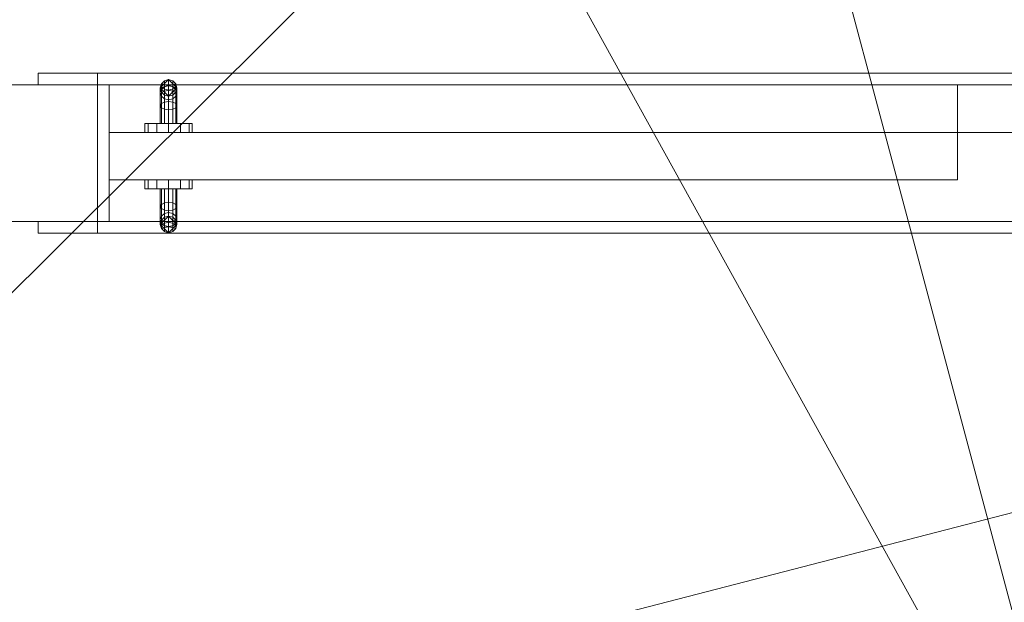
# Model space of a CAD drawing. Header units: metres. Extents: x -6.7 to 13.4, y 0 to 15.3.
# Tile 424 of 656: x -5.942 to -5.112, y 9.909 to 10.4. Entities that reach past the tile are written whole.
import ezdxf

# ---------------------------------------------------------------- set-up
doc = ezdxf.new("R2010")
doc.units = ezdxf.units.M
doc.header["$MEASUREMENT"] = 0
for name, color, linetype in [('NewTwindo - Slabs', 7, 'Continuous'), ('NewTwindo - Walls', 7, 'Continuous'), ('Twindo - Slabs', 7, 'Continuous')]:
    doc.layers.add(name, color=color, linetype=linetype)

# ---------------------------------------------------------------- blocks, each defined once
blk = doc.blocks.new('Wall_C7EC3F9C-1212-418C-93B7-C34CE90480E9', base_point=(-4.14142, 10.34509))
at = {"layer": 'NewTwindo - Walls', "lineweight": 0}
mesh = blk.add_polyface(dxfattribs=at)
corners = [(-5.87643, 10.34509, 2.4), (-5.87643, 10.34509), (-6.33643, 10.34509), (-6.33643, 10.34509, 2.565), (-4.25642, 10.34509, 2.565), (-4.25642, 10.34509), (-4.42643, 10.34509), (-4.42643, 10.34509, 2.4), (-5.87643, 10.23009, 2.4), (-5.87643, 10.23009), (-6.33643, 10.23009), (-6.33643, 10.23009, 2.565), (-4.25642, 10.23009, 2.565), (-4.25642, 10.23009), (-4.42643, 10.23009), (-4.42643, 10.23009, 2.4)]
mesh.append_faces([[corners[k] for k in face] for face in [(1, 0, 8, 9), (1, 9, 10, 2), (3, 2, 10, 11), (11, 12, 4, 3), (4, 12, 13, 5), (14, 6, 5, 13), (7, 6, 14, 15), (0, 7, 15, 8)]], dxfattribs={"color": 9})
mesh.append_faces([[corners[k] for k in face] for face in [(2, 0, 1), (13, 15, 14)]], dxfattribs={"vtx0": -1, "color": 9})
mesh.append_faces([[corners[k] for k in face] for face in [(5, 7, 4), (10, 8, 11)]], dxfattribs={"vtx0": -1, "vtx1": -1, "color": 9})
mesh.append_faces([[corners[k] for k in face] for face in [(7, 3, 4), (8, 12, 11)]], dxfattribs={"vtx0": -1, "vtx2": -1, "color": 9})
mesh.append_faces([[corners[k] for k in face] for face in [(6, 7, 5), (9, 8, 10)]], dxfattribs={"vtx1": -1, "color": 9})
mesh.append_faces([[corners[k] for k in face] for face in [(7, 0, 3), (2, 3, 0), (8, 15, 12), (13, 12, 15)]], dxfattribs={"vtx1": -1, "vtx2": -1, "color": 9})
blk = doc.blocks.new('Slab_802DA21A-2803-41A3-8E48-64010855DF42', base_point=(-2.27598, 14.71509))
at = {"layer": 'NewTwindo - Slabs', "lineweight": 0}
mesh = blk.add_polyface(dxfattribs=at)
corners = [(-6.33643, 14.71509), (-2.27598, 14.71509), (-2.27598, 14.71509, -0.15), (-6.33643, 14.71509, -0.15), (2.57858, 14.05509), (-2.27598, 14.05509), (-6.33643, 9.82509), (-4.87643, 9.82509), (-4.87643, 3.40508), (-3.35143, 3.40507), (-3.35143, 2.76553), (0.24855, 2.76553), (0.24855, 0.35009), (4.10355, 0.35009), (4.10355, 0.16009), (6.21356, 0.16009), (6.21356, 0.35009), (10.5586, 0.35009), (10.5586, 8.19009), (5.65357, 8.19009), (5.65357, 9.07509), (-0.10121, 9.07509), (-0.10146, 10.48511), (2.57858, 10.48509), (-2.27598, 14.05509, -0.15), (-6.33643, 9.82509, -0.15), (2.57858, 14.05509, -0.15), (2.57858, 10.48509, -0.15), (-0.10146, 10.48511, -0.15), (-0.10121, 9.07509, -0.15), (5.65357, 9.07509, -0.15), (5.65357, 8.19009, -0.15), (10.5586, 8.19009, -0.15), (10.5586, 0.35009, -0.15), (6.21356, 0.35009, -0.15), (6.21356, 0.16009, -0.15), (4.10355, 0.16009, -0.15), (4.10355, 0.35009, -0.15), (0.24855, 0.35009, -0.15), (0.24855, 2.76553, -0.15), (-3.35143, 2.76553, -0.15), (-3.35143, 3.40507, -0.15), (-4.87643, 3.40508, -0.15), (-4.87643, 9.82509, -0.15)]
mesh.append_faces([[corners[k] for k in face] for face in [(0, 1, 2, 3), (1, 5, 24, 2), (6, 0, 3, 25), (5, 4, 26, 24), (7, 6, 25, 43), (8, 7, 43, 42), (9, 8, 42, 41), (10, 9, 41, 40), (11, 10, 40, 39), (12, 11, 39, 38), (13, 12, 38, 37), (14, 13, 37, 36), (15, 14, 36, 35), (16, 15, 35, 34), (17, 16, 34, 33), (18, 17, 33, 32), (19, 18, 32, 31), (20, 19, 31, 30), (21, 20, 30, 29), (22, 21, 29, 28), (23, 22, 28, 27), (4, 23, 27, 26)]], dxfattribs={"color": 9})
mesh.append_faces([[corners[k] for k in face] for face in [(4, 22, 23), (18, 16, 17)]], dxfattribs={"vtx0": -1, "color": 9})
mesh.append_faces([[corners[k] for k in face] for face in [(26, 28, 24), (32, 34, 31)]], dxfattribs={"vtx0": -1, "vtx1": -1, "color": 9})
mesh.append_faces([[corners[k] for k in face] for face in [(1, 7, 9), (22, 5, 10), (21, 11, 13), (41, 43, 2), (40, 24, 28), (37, 39, 29)]], dxfattribs={"vtx0": -1, "vtx1": -1, "vtx2": -1, "color": 9})
mesh.append_faces([[corners[k] for k in face] for face in [(5, 9, 10), (21, 10, 11), (19, 13, 14), (19, 14, 15), (19, 15, 16), (43, 3, 2), (41, 2, 24), (40, 28, 29), (37, 29, 30), (37, 30, 31)]], dxfattribs={"vtx0": -1, "vtx2": -1, "color": 9})
mesh.append_faces([[corners[k] for k in face] for face in [(27, 28, 26), (33, 34, 32)]], dxfattribs={"vtx1": -1, "color": 9})
mesh.append_faces([[corners[k] for k in face] for face in [(1, 0, 7), (5, 1, 9), (21, 22, 10), (4, 5, 22), (20, 21, 13), (19, 20, 13), (18, 19, 16), (40, 41, 24), (39, 40, 29), (36, 37, 31), (35, 36, 31), (34, 35, 31)]], dxfattribs={"vtx1": -1, "vtx2": -1, "color": 9})
mesh.append_faces([[corners[k] for k in face] for face in [(0, 6, 7), (7, 8, 9), (11, 12, 13), (43, 25, 3), (41, 42, 43), (37, 38, 39)]], dxfattribs={"vtx2": -1, "color": 9})
blk = doc.blocks.new('Door_C2F4E56F-64C5-4305-A5EE-AE2D9FF50A03')
at = {"layer": 'NewTwindo - Walls', "color": 30, "lineweight": 18}
for p, q in [((-4.43643, 10.34509), (-5.15143, 10.34509)), ((-5.15143, 10.34509), (-5.15143, 10.34509, 2.39)), ((-5.15143, 10.34509, 2.39), (-4.43643, 10.34509, 2.39)), ((-5.15143, 10.34509), (-5.15143, 10.30509)), ((-5.15143, 10.34509, 2.39), (-5.15143, 10.30509, 2.39)), ((-5.15143, 10.30509), (-5.86643, 10.30509)), ((-5.86643, 10.30509), (-5.86643, 10.30509, 2.39)), ((-5.86643, 10.30509, 2.39), (-5.15143, 10.30509, 2.39)), ((-5.86643, 10.30509), (-5.86643, 10.26509)), ((-5.86643, 10.30509, 2.39), (-5.86643, 10.26509, 2.39)), ((-4.43643, 10.30509), (-5.15143, 10.30509)), ((-5.15143, 10.30509), (-5.15143, 10.30509, 2.39)), ((-5.15143, 10.30509, 2.39), (-4.43643, 10.30509, 2.39)), ((-5.15143, 10.30509, 2.39), (-5.15143, 10.30509)), ((-5.15143, 10.30509), (-5.15143, 10.26509)), ((-5.15143, 10.30509, 2.39), (-5.15143, 10.26509, 2.39)), ((-5.15143, 10.26509), (-5.86643, 10.26509)), ((-5.86643, 10.26509), (-5.86643, 10.26509, 2.39)), ((-5.86643, 10.26509, 2.39), (-5.15143, 10.26509, 2.39)), ((-5.15143, 10.26509, 2.39), (-5.15143, 10.26509))]:
    blk.add_line(p, q, dxfattribs=at)
at = {"layer": 'NewTwindo - Walls', "lineweight": 0}
mesh = blk.add_polyface(dxfattribs=at)
corners = [(-5.92643, 10.35509), (-5.87643, 10.35509), (-5.87643, 10.34509), (-5.92643, 10.34509), (-5.87643, 10.35509, 2.4), (-5.87643, 10.34509, 2.4), (-5.92643, 10.35509, 2.45), (-5.92643, 10.34509, 2.45)]
mesh.append_faces([[corners[k] for k in face] for face in [(0, 1, 2, 3), (1, 4, 5, 2), (4, 6, 7, 5), (6, 0, 3, 7), (0, 6, 4, 1), (3, 2, 5, 7)]], dxfattribs={"color": 253})
mesh = blk.add_polyface(dxfattribs=at)
corners = [(-5.92643, 10.35509, 2.45), (-5.87643, 10.35509, 2.4), (-5.87643, 10.34509, 2.4), (-5.92643, 10.34509, 2.45), (-4.42643, 10.35509, 2.4), (-4.42643, 10.34509, 2.4), (-4.37643, 10.35509, 2.45), (-4.37643, 10.34509, 2.45)]
mesh.append_faces([[corners[k] for k in face] for face in [(0, 1, 2, 3), (1, 4, 5, 2), (4, 6, 7, 5), (6, 0, 3, 7), (0, 6, 4, 1), (3, 2, 5, 7)]], dxfattribs={"color": 253})
mesh = blk.add_polyface(dxfattribs=at)
corners = [(-5.87643, 10.34509), (-5.86643, 10.34509), (-5.86643, 10.23009), (-5.87643, 10.23009), (-5.86643, 10.34509, 2.39), (-5.86643, 10.23009, 2.39), (-5.87643, 10.34509, 2.39), (-5.87643, 10.23009, 2.39)]
mesh.append_faces([[corners[k] for k in face] for face in [(0, 1, 2, 3), (1, 4, 5, 2), (4, 6, 7, 5), (6, 0, 3, 7), (0, 6, 4, 1), (3, 2, 5, 7)]], dxfattribs={"color": 253})
mesh = blk.add_polyface(dxfattribs=at)
corners = [(-5.87643, 10.34509, 2.4), (-5.87643, 10.34509, 2.39), (-5.87643, 10.23009, 2.39), (-5.87643, 10.23009, 2.4), (-5.86643, 10.34509, 2.39), (-5.86643, 10.23009, 2.39), (-4.43643, 10.34509, 2.39), (-4.43643, 10.23009, 2.39), (-4.42643, 10.34509, 2.39), (-4.42643, 10.23009, 2.39), (-4.42643, 10.34509, 2.4), (-4.42643, 10.23009, 2.4)]
mesh.append_faces([[corners[k] for k in face] for face in [(0, 1, 2, 3), (1, 4, 5, 2), (4, 6, 7, 5), (6, 8, 9, 7), (8, 10, 11, 9), (10, 0, 3, 11)]], dxfattribs={"color": 253})
mesh.append_faces([[corners[k] for k in face] for face in [(0, 6, 4, 1), (3, 7, 9, 11)]], dxfattribs={"vtx0": -1, "color": 253})
mesh.append_faces([[corners[k] for k in face] for face in [(0, 10, 8, 6), (3, 2, 5, 7)]], dxfattribs={"vtx3": -1, "color": 253})
mesh = blk.add_polyface(dxfattribs=at)
corners = [(-5.79911, 10.26509, 1.045), (-5.80643, 10.26509, 1.03768), (-5.81643, 10.26509, 1.035), (-5.82643, 10.26509, 1.03768), (-5.83375, 10.26509, 1.045), (-5.83643, 10.26509, 1.055), (-5.83375, 10.26509, 1.065), (-5.82643, 10.26509, 1.07232), (-5.81643, 10.26509, 1.075), (-5.80643, 10.26509, 1.07232), (-5.79911, 10.26509, 1.065), (-5.79643, 10.26509, 1.055), (-5.79911, 10.25759, 1.045), (-5.79643, 10.25759, 1.055), (-5.79911, 10.25759, 1.065), (-5.80643, 10.25759, 1.07232), (-5.81643, 10.25759, 1.075), (-5.82643, 10.25759, 1.07232), (-5.83375, 10.25759, 1.065), (-5.83643, 10.25759, 1.055), (-5.83375, 10.25759, 1.045), (-5.82643, 10.25759, 1.03768), (-5.81643, 10.25759, 1.035), (-5.80643, 10.25759, 1.03768), (-5.79911, 10.26509, 0.935), (-5.80643, 10.26509, 0.92768), (-5.81643, 10.26509, 0.925), (-5.82643, 10.26509, 0.92768), (-5.83375, 10.26509, 0.935), (-5.83643, 10.26509, 0.945), (-5.83375, 10.26509, 0.955), (-5.82643, 10.26509, 0.96232), (-5.81643, 10.26509, 0.965), (-5.80643, 10.26509, 0.96232), (-5.79911, 10.26509, 0.955), (-5.79643, 10.26509, 0.945), (-5.79911, 10.25759, 0.935), (-5.79643, 10.25759, 0.945), (-5.79911, 10.25759, 0.955), (-5.80643, 10.25759, 0.96232), (-5.81643, 10.25759, 0.965), (-5.82643, 10.25759, 0.96232), (-5.83375, 10.25759, 0.955), (-5.83643, 10.25759, 0.945), (-5.83375, 10.25759, 0.935), (-5.82643, 10.25759, 0.92768), (-5.81643, 10.25759, 0.925), (-5.80643, 10.25759, 0.92768), (-5.80943, 10.32759, 1.05098), (-5.81037, 10.32934, 1.05401), (-5.81037, 10.31259, 1.0585), (-5.80943, 10.31259, 1.055), (-5.80943, 10.33857, 1.04), (-5.81037, 10.3416, 1.04175), (-5.80943, 10.34259, 1.025), (-5.81037, 10.34609, 1.025), (-5.81293, 10.33062, 1.05623), (-5.81293, 10.31259, 1.06106), (-5.81293, 10.34382, 1.04303), (-5.81293, 10.34865, 1.025), (-5.81643, 10.33109, 1.05704), (-5.81643, 10.31259, 1.062), (-5.81643, 10.34463, 1.0435), (-5.81643, 10.34959, 1.025), (-5.81993, 10.33062, 1.05623), (-5.81993, 10.31259, 1.06106), (-5.81993, 10.34382, 1.04303), (-5.81993, 10.34865, 1.025), (-5.82249, 10.32934, 1.05401), (-5.82249, 10.31259, 1.0585), (-5.82249, 10.3416, 1.04175), (-5.82249, 10.34609, 1.025), (-5.82343, 10.32759, 1.05098), (-5.82343, 10.31259, 1.055), (-5.82343, 10.33857, 1.04), (-5.82343, 10.34259, 1.025), (-5.82249, 10.32584, 1.04795), (-5.82249, 10.31259, 1.0515), (-5.82249, 10.33554, 1.03825), (-5.82249, 10.33909, 1.025), (-5.81993, 10.32456, 1.04573), (-5.81993, 10.31259, 1.04894), (-5.81993, 10.33332, 1.03697), (-5.81993, 10.33653, 1.025), (-5.81643, 10.32409, 1.04492), (-5.81643, 10.31259, 1.048), (-5.81643, 10.33251, 1.0365), (-5.81643, 10.33559, 1.025), (-5.81293, 10.32456, 1.04573), (-5.81293, 10.31259, 1.04894), (-5.81293, 10.33332, 1.03697), (-5.81293, 10.33653, 1.025), (-5.81037, 10.32584, 1.04795), (-5.81037, 10.31259, 1.0515), (-5.81037, 10.33554, 1.03825), (-5.81037, 10.33909, 1.025), (-5.82343, 10.32759, 0.94902), (-5.82249, 10.32934, 0.94599), (-5.82249, 10.31259, 0.9415), (-5.82343, 10.31259, 0.945), (-5.82343, 10.33857, 0.96), (-5.82249, 10.3416, 0.95825), (-5.82343, 10.34259, 0.975), (-5.82249, 10.34609, 0.975), (-5.81993, 10.33062, 0.94377), (-5.81993, 10.31259, 0.93894), (-5.81993, 10.34382, 0.95697), (-5.81993, 10.34865, 0.975), (-5.81643, 10.33109, 0.94296), (-5.81643, 10.31259, 0.938), (-5.81643, 10.34463, 0.9565), (-5.81643, 10.34959, 0.975), (-5.81293, 10.33062, 0.94377), (-5.81293, 10.31259, 0.93894), (-5.81293, 10.34382, 0.95697), (-5.81293, 10.34865, 0.975), (-5.81037, 10.32934, 0.94599), (-5.81037, 10.31259, 0.9415), (-5.81037, 10.3416, 0.95825), (-5.81037, 10.34609, 0.975), (-5.80943, 10.32759, 0.94902), (-5.80943, 10.31259, 0.945), (-5.80943, 10.33857, 0.96), (-5.80943, 10.34259, 0.975), (-5.81037, 10.32584, 0.95205), (-5.81037, 10.31259, 0.9485), (-5.81037, 10.33554, 0.96175), (-5.81037, 10.33909, 0.975), (-5.81293, 10.32456, 0.95427), (-5.81293, 10.31259, 0.95106), (-5.81293, 10.33332, 0.96303), (-5.81293, 10.33653, 0.975), (-5.81643, 10.32409, 0.95508), (-5.81643, 10.31259, 0.952), (-5.81643, 10.33251, 0.9635), (-5.81643, 10.33559, 0.975), (-5.81993, 10.32456, 0.95427), (-5.81993, 10.31259, 0.95106), (-5.81993, 10.33332, 0.96303), (-5.81993, 10.33653, 0.975), (-5.82249, 10.32584, 0.95205), (-5.82249, 10.31259, 0.9485), (-5.82249, 10.33554, 0.96175), (-5.82249, 10.33909, 0.975)]
mesh.append_faces([[corners[k] for k in face] for face in [(0, 11, 13, 12), (11, 10, 14, 13), (10, 9, 15, 14), (9, 8, 16, 15), (8, 7, 17, 16), (7, 6, 18, 17), (6, 5, 19, 18), (5, 4, 20, 19), (4, 3, 21, 20), (3, 2, 22, 21), (2, 1, 23, 22), (1, 0, 12, 23), (24, 35, 37, 36), (35, 34, 38, 37), (34, 33, 39, 38), (33, 32, 40, 39), (32, 31, 41, 40), (31, 30, 42, 41), (30, 29, 43, 42), (29, 28, 44, 43), (28, 27, 45, 44), (27, 26, 46, 45), (26, 25, 47, 46), (25, 24, 36, 47), (48, 49, 50, 51), (52, 53, 49, 48), (54, 55, 53, 52), (49, 56, 57, 50), (53, 58, 56, 49), (55, 59, 58, 53), (56, 60, 61, 57), (58, 62, 60, 56), (59, 63, 62, 58), (60, 64, 65, 61), (62, 66, 64, 60), (63, 67, 66, 62), (64, 68, 69, 65), (66, 70, 68, 64), (67, 71, 70, 66), (68, 72, 73, 69), (70, 74, 72, 68), (71, 75, 74, 70), (72, 76, 77, 73), (74, 78, 76, 72), (75, 79, 78, 74), (76, 80, 81, 77), (78, 82, 80, 76), (79, 83, 82, 78), (80, 84, 85, 81), (82, 86, 84, 80), (83, 87, 86, 82), (84, 88, 89, 85), (86, 90, 88, 84), (87, 91, 90, 86), (88, 92, 93, 89), (90, 94, 92, 88), (91, 95, 94, 90), (92, 48, 51, 93), (94, 52, 48, 92), (95, 54, 52, 94), (96, 97, 98, 99), (100, 101, 97, 96), (102, 103, 101, 100), (97, 104, 105, 98), (101, 106, 104, 97), (103, 107, 106, 101), (104, 108, 109, 105), (106, 110, 108, 104), (107, 111, 110, 106), (108, 112, 113, 109), (110, 114, 112, 108), (111, 115, 114, 110), (112, 116, 117, 113), (114, 118, 116, 112), (115, 119, 118, 114), (116, 120, 121, 117), (118, 122, 120, 116), (119, 123, 122, 118), (120, 124, 125, 121), (122, 126, 124, 120), (123, 127, 126, 122), (124, 128, 129, 125), (126, 130, 128, 124), (127, 131, 130, 126), (128, 132, 133, 129), (130, 134, 132, 128), (131, 135, 134, 130), (132, 136, 137, 133), (134, 138, 136, 132), (135, 139, 138, 134), (136, 140, 141, 137), (138, 142, 140, 136), (139, 143, 142, 138), (140, 96, 99, 141), (142, 100, 96, 140), (143, 102, 100, 142)]], dxfattribs={"color": 253})
mesh.append_faces([[corners[k] for k in face] for face in [(0, 9, 10, 11), (12, 21, 22, 23), (24, 33, 34, 35), (36, 45, 46, 47), (51, 85, 89, 93), (54, 63, 59, 55), (99, 133, 137, 141), (102, 111, 107, 103)]], dxfattribs={"vtx0": -1, "color": 253})
mesh.append_faces([[corners[k] for k in face] for face in [(0, 3, 4, 5), (0, 5, 6, 7), (0, 7, 8, 9), (12, 15, 16, 17), (12, 17, 18, 19), (12, 19, 20, 21), (24, 27, 28, 29), (24, 29, 30, 31), (24, 31, 32, 33), (36, 39, 40, 41), (36, 41, 42, 43), (36, 43, 44, 45), (51, 61, 65, 69), (51, 69, 73, 77), (51, 77, 81, 85), (54, 87, 83, 79), (54, 79, 75, 71), (54, 71, 67, 63), (99, 109, 113, 117), (99, 117, 121, 125), (99, 125, 129, 133), (102, 135, 131, 127), (102, 127, 123, 119), (102, 119, 115, 111)]], dxfattribs={"vtx0": -1, "vtx3": -1, "color": 253})
mesh.append_faces([[corners[k] for k in face] for face in [(0, 1, 2, 3), (12, 13, 14, 15), (24, 25, 26, 27), (36, 37, 38, 39), (51, 50, 57, 61), (54, 95, 91, 87), (99, 98, 105, 109), (102, 143, 139, 135)]], dxfattribs={"vtx3": -1, "color": 253})
mesh = blk.add_polyface(dxfattribs=at)
corners = [(-5.80943, 10.34259, 0.975), (-5.80943, 10.34259, 1.025), (-5.81037, 10.33909, 1.025), (-5.81037, 10.33909, 0.975), (-5.81293, 10.33653, 1.025), (-5.81293, 10.33653, 0.975), (-5.81643, 10.33559, 1.025), (-5.81643, 10.33559, 0.975), (-5.81993, 10.33653, 1.025), (-5.81993, 10.33653, 0.975), (-5.82249, 10.33909, 1.025), (-5.82249, 10.33909, 0.975), (-5.82343, 10.34259, 1.025), (-5.82343, 10.34259, 0.975), (-5.82249, 10.34609, 1.025), (-5.82249, 10.34609, 0.975), (-5.81993, 10.34865, 1.025), (-5.81993, 10.34865, 0.975), (-5.81643, 10.34959, 1.025), (-5.81643, 10.34959, 0.975), (-5.81293, 10.34865, 1.025), (-5.81293, 10.34865, 0.975), (-5.81037, 10.34609, 1.025), (-5.81037, 10.34609, 0.975)]
mesh.append_faces([[corners[k] for k in face] for face in [(0, 1, 2, 3), (3, 2, 4, 5), (5, 4, 6, 7), (7, 6, 8, 9), (9, 8, 10, 11), (11, 10, 12, 13), (13, 12, 14, 15), (15, 14, 16, 17), (17, 16, 18, 19), (19, 18, 20, 21), (21, 20, 22, 23), (23, 22, 1, 0)]], dxfattribs={"color": 253})
mesh = blk.add_polyface(dxfattribs=at)
corners = [(-4.43643, 10.34509), (-4.43643, 10.30509), (-5.15143, 10.30509), (-5.15143, 10.34509), (-5.15143, 10.30509, 2.39), (-5.15143, 10.34509, 2.39), (-4.43643, 10.30509, 2.39), (-4.43643, 10.34509, 2.39)]
mesh.append_faces([[corners[k] for k in face] for face in [(0, 1, 2, 3), (3, 2, 4, 5), (5, 4, 6, 7), (7, 6, 1, 0), (0, 3, 5, 7), (1, 6, 4, 2)]], dxfattribs={"color": 253})
mesh = blk.add_polyface(dxfattribs=at)
corners = [(-5.79911, 10.30509, 1.045), (-5.79643, 10.30509, 1.055), (-5.79911, 10.30509, 1.065), (-5.80643, 10.30509, 1.07232), (-5.81643, 10.30509, 1.075), (-5.82643, 10.30509, 1.07232), (-5.83375, 10.30509, 1.065), (-5.83643, 10.30509, 1.055), (-5.83375, 10.30509, 1.045), (-5.82643, 10.30509, 1.03768), (-5.81643, 10.30509, 1.035), (-5.80643, 10.30509, 1.03768), (-5.79911, 10.31259, 1.045), (-5.80643, 10.31259, 1.03768), (-5.81643, 10.31259, 1.035), (-5.82643, 10.31259, 1.03768), (-5.83375, 10.31259, 1.045), (-5.83643, 10.31259, 1.055), (-5.83375, 10.31259, 1.065), (-5.82643, 10.31259, 1.07232), (-5.81643, 10.31259, 1.075), (-5.80643, 10.31259, 1.07232), (-5.79911, 10.31259, 1.065), (-5.79643, 10.31259, 1.055), (-5.79911, 10.30509, 0.935), (-5.79643, 10.30509, 0.945), (-5.79911, 10.30509, 0.955), (-5.80643, 10.30509, 0.96232), (-5.81643, 10.30509, 0.965), (-5.82643, 10.30509, 0.96232), (-5.83375, 10.30509, 0.955), (-5.83643, 10.30509, 0.945), (-5.83375, 10.30509, 0.935), (-5.82643, 10.30509, 0.92768), (-5.81643, 10.30509, 0.925), (-5.80643, 10.30509, 0.92768), (-5.79911, 10.31259, 0.935), (-5.80643, 10.31259, 0.92768), (-5.81643, 10.31259, 0.925), (-5.82643, 10.31259, 0.92768), (-5.83375, 10.31259, 0.935), (-5.83643, 10.31259, 0.945), (-5.83375, 10.31259, 0.955), (-5.82643, 10.31259, 0.96232), (-5.81643, 10.31259, 0.965), (-5.80643, 10.31259, 0.96232), (-5.79911, 10.31259, 0.955), (-5.79643, 10.31259, 0.945)]
mesh.append_faces([[corners[k] for k in face] for face in [(0, 12, 23, 1), (1, 23, 22, 2), (2, 22, 21, 3), (3, 21, 20, 4), (4, 20, 19, 5), (5, 19, 18, 6), (6, 18, 17, 7), (7, 17, 16, 8), (8, 16, 15, 9), (9, 15, 14, 10), (10, 14, 13, 11), (11, 13, 12, 0), (24, 36, 47, 25), (25, 47, 46, 26), (26, 46, 45, 27), (27, 45, 44, 28), (28, 44, 43, 29), (29, 43, 42, 30), (30, 42, 41, 31), (31, 41, 40, 32), (32, 40, 39, 33), (33, 39, 38, 34), (34, 38, 37, 35), (35, 37, 36, 24)]], dxfattribs={"color": 253})
mesh.append_faces([[corners[k] for k in face] for face in [(0, 9, 10, 11), (12, 21, 22, 23), (24, 33, 34, 35), (36, 45, 46, 47)]], dxfattribs={"vtx0": -1, "color": 253})
mesh.append_faces([[corners[k] for k in face] for face in [(0, 3, 4, 5), (0, 5, 6, 7), (0, 7, 8, 9), (12, 15, 16, 17), (12, 17, 18, 19), (12, 19, 20, 21), (24, 27, 28, 29), (24, 29, 30, 31), (24, 31, 32, 33), (36, 39, 40, 41), (36, 41, 42, 43), (36, 43, 44, 45)]], dxfattribs={"vtx0": -1, "vtx3": -1, "color": 253})
mesh.append_faces([[corners[k] for k in face] for face in [(0, 1, 2, 3), (12, 13, 14, 15), (24, 25, 26, 27), (36, 37, 38, 39)]], dxfattribs={"vtx3": -1, "color": 253})
mesh = blk.add_polyface(dxfattribs=at)
corners = [(-5.15143, 10.30509), (-5.15143, 10.26509), (-5.86643, 10.26509), (-5.86643, 10.30509), (-5.86643, 10.26509, 2.39), (-5.86643, 10.30509, 2.39), (-5.15143, 10.26509, 2.39), (-5.15143, 10.30509, 2.39)]
mesh.append_faces([[corners[k] for k in face] for face in [(0, 1, 2, 3), (3, 2, 4, 5), (5, 4, 6, 7), (7, 6, 1, 0), (0, 3, 5, 7), (1, 6, 4, 2)]], dxfattribs={"color": 253})
mesh = blk.add_polyface(dxfattribs=at)
corners = [(-5.80943, 10.24259, 1.05098), (-5.80943, 10.25759, 1.055), (-5.81037, 10.25759, 1.0585), (-5.81037, 10.24084, 1.05401), (-5.80943, 10.23161, 1.04), (-5.81037, 10.22858, 1.04175), (-5.80943, 10.22759, 1.025), (-5.81037, 10.22409, 1.025), (-5.81293, 10.25759, 1.06106), (-5.81293, 10.23956, 1.05623), (-5.81293, 10.22636, 1.04303), (-5.81293, 10.22153, 1.025), (-5.81643, 10.25759, 1.062), (-5.81643, 10.23909, 1.05704), (-5.81643, 10.22555, 1.0435), (-5.81643, 10.22059, 1.025), (-5.81993, 10.25759, 1.06106), (-5.81993, 10.23956, 1.05623), (-5.81993, 10.22636, 1.04303), (-5.81993, 10.22153, 1.025), (-5.82249, 10.25759, 1.0585), (-5.82249, 10.24084, 1.05401), (-5.82249, 10.22858, 1.04175), (-5.82249, 10.22409, 1.025), (-5.82343, 10.25759, 1.055), (-5.82343, 10.24259, 1.05098), (-5.82343, 10.23161, 1.04), (-5.82343, 10.22759, 1.025), (-5.82249, 10.25759, 1.0515), (-5.82249, 10.24434, 1.04795), (-5.82249, 10.23464, 1.03825), (-5.82249, 10.23109, 1.025), (-5.81993, 10.25759, 1.04894), (-5.81993, 10.24562, 1.04573), (-5.81993, 10.23686, 1.03697), (-5.81993, 10.23365, 1.025), (-5.81643, 10.25759, 1.048), (-5.81643, 10.24609, 1.04492), (-5.81643, 10.23767, 1.0365), (-5.81643, 10.23459, 1.025), (-5.81293, 10.25759, 1.04894), (-5.81293, 10.24562, 1.04573), (-5.81293, 10.23686, 1.03697), (-5.81293, 10.23365, 1.025), (-5.81037, 10.25759, 1.0515), (-5.81037, 10.24434, 1.04795), (-5.81037, 10.23464, 1.03825), (-5.81037, 10.23109, 1.025), (-5.82343, 10.24259, 0.94902), (-5.82343, 10.25759, 0.945), (-5.82249, 10.25759, 0.9415), (-5.82249, 10.24084, 0.94599), (-5.82343, 10.23161, 0.96), (-5.82249, 10.22858, 0.95825), (-5.82343, 10.22759, 0.975), (-5.82249, 10.22409, 0.975), (-5.81993, 10.25759, 0.93894), (-5.81993, 10.23956, 0.94377), (-5.81993, 10.22636, 0.95697), (-5.81993, 10.22153, 0.975), (-5.81643, 10.25759, 0.938), (-5.81643, 10.23909, 0.94296), (-5.81643, 10.22555, 0.9565), (-5.81643, 10.22059, 0.975), (-5.81293, 10.25759, 0.93894), (-5.81293, 10.23956, 0.94377), (-5.81293, 10.22636, 0.95697), (-5.81293, 10.22153, 0.975), (-5.81037, 10.25759, 0.9415), (-5.81037, 10.24084, 0.94599), (-5.81037, 10.22858, 0.95825), (-5.81037, 10.22409, 0.975), (-5.80943, 10.25759, 0.945), (-5.80943, 10.24259, 0.94902), (-5.80943, 10.23161, 0.96), (-5.80943, 10.22759, 0.975), (-5.81037, 10.25759, 0.9485), (-5.81037, 10.24434, 0.95205), (-5.81037, 10.23464, 0.96175), (-5.81037, 10.23109, 0.975), (-5.81293, 10.25759, 0.95106), (-5.81293, 10.24562, 0.95427), (-5.81293, 10.23686, 0.96303), (-5.81293, 10.23365, 0.975), (-5.81643, 10.25759, 0.952), (-5.81643, 10.24609, 0.95508), (-5.81643, 10.23767, 0.9635), (-5.81643, 10.23459, 0.975), (-5.81993, 10.25759, 0.95106), (-5.81993, 10.24562, 0.95427), (-5.81993, 10.23686, 0.96303), (-5.81993, 10.23365, 0.975), (-5.82249, 10.25759, 0.9485), (-5.82249, 10.24434, 0.95205), (-5.82249, 10.23464, 0.96175), (-5.82249, 10.23109, 0.975)]
mesh.append_faces([[corners[k] for k in face] for face in [(0, 1, 2, 3), (4, 0, 3, 5), (6, 4, 5, 7), (3, 2, 8, 9), (5, 3, 9, 10), (7, 5, 10, 11), (9, 8, 12, 13), (10, 9, 13, 14), (11, 10, 14, 15), (13, 12, 16, 17), (14, 13, 17, 18), (15, 14, 18, 19), (17, 16, 20, 21), (18, 17, 21, 22), (19, 18, 22, 23), (21, 20, 24, 25), (22, 21, 25, 26), (23, 22, 26, 27), (25, 24, 28, 29), (26, 25, 29, 30), (27, 26, 30, 31), (29, 28, 32, 33), (30, 29, 33, 34), (31, 30, 34, 35), (33, 32, 36, 37), (34, 33, 37, 38), (35, 34, 38, 39), (37, 36, 40, 41), (38, 37, 41, 42), (39, 38, 42, 43), (41, 40, 44, 45), (42, 41, 45, 46), (43, 42, 46, 47), (45, 44, 1, 0), (46, 45, 0, 4), (47, 46, 4, 6), (48, 49, 50, 51), (52, 48, 51, 53), (54, 52, 53, 55), (51, 50, 56, 57), (53, 51, 57, 58), (55, 53, 58, 59), (57, 56, 60, 61), (58, 57, 61, 62), (59, 58, 62, 63), (61, 60, 64, 65), (62, 61, 65, 66), (63, 62, 66, 67), (65, 64, 68, 69), (66, 65, 69, 70), (67, 66, 70, 71), (69, 68, 72, 73), (70, 69, 73, 74), (71, 70, 74, 75), (73, 72, 76, 77), (74, 73, 77, 78), (75, 74, 78, 79), (77, 76, 80, 81), (78, 77, 81, 82), (79, 78, 82, 83), (81, 80, 84, 85), (82, 81, 85, 86), (83, 82, 86, 87), (85, 84, 88, 89), (86, 85, 89, 90), (87, 86, 90, 91), (89, 88, 92, 93), (90, 89, 93, 94), (91, 90, 94, 95), (93, 92, 49, 48), (94, 93, 48, 52), (95, 94, 52, 54)]], dxfattribs={"color": 253})
mesh.append_faces([[corners[k] for k in face] for face in [(1, 12, 8, 2), (6, 39, 43, 47), (49, 60, 56, 50), (54, 87, 91, 95)]], dxfattribs={"vtx0": -1, "color": 253})
mesh.append_faces([[corners[k] for k in face] for face in [(1, 36, 32, 28), (1, 28, 24, 20), (1, 20, 16, 12), (6, 15, 19, 23), (6, 23, 27, 31), (6, 31, 35, 39), (49, 84, 80, 76), (49, 76, 72, 68), (49, 68, 64, 60), (54, 63, 67, 71), (54, 71, 75, 79), (54, 79, 83, 87)]], dxfattribs={"vtx0": -1, "vtx3": -1, "color": 253})
mesh.append_faces([[corners[k] for k in face] for face in [(1, 44, 40, 36), (6, 7, 11, 15), (49, 92, 88, 84), (54, 55, 59, 63)]], dxfattribs={"vtx3": -1, "color": 253})
mesh = blk.add_polyface(dxfattribs=at)
corners = [(-5.92643, 10.22009), (-5.92643, 10.23009), (-5.87643, 10.23009), (-5.87643, 10.22009), (-5.87643, 10.23009, 2.4), (-5.87643, 10.22009, 2.4), (-5.92643, 10.23009, 2.45), (-5.92643, 10.22009, 2.45)]
mesh.append_faces([[corners[k] for k in face] for face in [(0, 1, 2, 3), (3, 2, 4, 5), (5, 4, 6, 7), (7, 6, 1, 0), (0, 3, 5, 7), (1, 6, 4, 2)]], dxfattribs={"color": 253})
mesh = blk.add_polyface(dxfattribs=at)
corners = [(-5.92643, 10.22009, 2.45), (-5.92643, 10.23009, 2.45), (-5.87643, 10.23009, 2.4), (-5.87643, 10.22009, 2.4), (-4.42643, 10.23009, 2.4), (-4.42643, 10.22009, 2.4), (-4.37643, 10.23009, 2.45), (-4.37643, 10.22009, 2.45)]
mesh.append_faces([[corners[k] for k in face] for face in [(0, 1, 2, 3), (3, 2, 4, 5), (5, 4, 6, 7), (7, 6, 1, 0), (0, 3, 5, 7), (1, 6, 4, 2)]], dxfattribs={"color": 253})
mesh = blk.add_polyface(dxfattribs=at)
corners = [(-5.80943, 10.22759, 0.975), (-5.81037, 10.23109, 0.975), (-5.81037, 10.23109, 1.025), (-5.80943, 10.22759, 1.025), (-5.81293, 10.23365, 0.975), (-5.81293, 10.23365, 1.025), (-5.81643, 10.23459, 0.975), (-5.81643, 10.23459, 1.025), (-5.81993, 10.23365, 0.975), (-5.81993, 10.23365, 1.025), (-5.82249, 10.23109, 0.975), (-5.82249, 10.23109, 1.025), (-5.82343, 10.22759, 0.975), (-5.82343, 10.22759, 1.025), (-5.82249, 10.22409, 0.975), (-5.82249, 10.22409, 1.025), (-5.81993, 10.22153, 0.975), (-5.81993, 10.22153, 1.025), (-5.81643, 10.22059, 0.975), (-5.81643, 10.22059, 1.025), (-5.81293, 10.22153, 0.975), (-5.81293, 10.22153, 1.025), (-5.81037, 10.22409, 0.975), (-5.81037, 10.22409, 1.025)]
mesh.append_faces([[corners[k] for k in face] for face in [(0, 1, 2, 3), (1, 4, 5, 2), (4, 6, 7, 5), (6, 8, 9, 7), (8, 10, 11, 9), (10, 12, 13, 11), (12, 14, 15, 13), (14, 16, 17, 15), (16, 18, 19, 17), (18, 20, 21, 19), (20, 22, 23, 21), (22, 0, 3, 23)]], dxfattribs={"color": 253})
blk = doc.blocks.new('Slab_4FB5D051-D00D-47BE-8E84-A6D94544EB54', base_point=(-6.49643, 15.11509))
at = {"layer": 'NewTwindo - Slabs', "lineweight": 0}
mesh = blk.add_polyface(dxfattribs=at)
corners = [(-6.49643, 9.62509, 2.565), (-6.49643, 9.62509, 3.25), (-6.49643, 15.11509, 3.25), (-6.49643, 15.11509, 2.565), (-5.03143, 9.62509, 2.565), (-5.03143, 9.62509, 3.25), (2.42854, 14.48009, 3.25), (-1.92148, 14.48009, 3.25), (-1.92148, 15.11509, 3.25), (-5.03143, 3.41007, 3.25), (-3.45142, 3.41007, 3.25), (-3.45142, 2.81016, 3.25), (-0.00145, 2.81016, 3.25), (-0.00145, 2.81007, 3.25), (0.16355, 2.81007, 3.25), (0.16355, 0.16509, 3.25), (13.28858, 0.16509, 3.25), (13.28858, 3.36009, 3.25), (10.7136, 3.36009, 3.25), (10.7136, 8.46009, 3.25), (6.07357, 8.46009, 3.25), (6.07357, 9.94509, 3.25), (6.07358, 9.94509, 3.25), (6.07357, 11.6101, 3.25), (6.02357, 11.6101, 3.25), (6.02357, 14.43009, 3.25), (2.42854, 14.43009, 3.25), (4.10355, 0.38009, 3.25), (4.10355, 3.24013, 3.25), (6.21356, 3.24013, 3.25), (6.21356, 0.3801, 3.25), (-1.92148, 15.11509, 2.565), (-5.03143, 3.41007, 2.565), (-1.92148, 14.48009, 2.565), (2.42854, 14.48009, 2.565), (2.42854, 14.43009, 2.565), (6.02357, 14.43009, 2.565), (6.02357, 11.6101, 2.565), (6.07357, 11.6101, 2.565), (6.07358, 9.94509, 2.565), (6.07357, 9.94509, 2.565), (6.07357, 8.46009, 2.565), (10.7136, 8.46009, 2.565), (10.7136, 3.36009, 2.565), (13.28858, 3.36009, 2.565), (13.28858, 0.16509, 2.565), (0.16355, 0.16509, 2.565), (0.16355, 2.81007, 2.565), (-0.00145, 2.81007, 2.565), (-0.00145, 2.81016, 2.565), (-3.45142, 2.81016, 2.565), (-3.45142, 3.41007, 2.565), (6.21356, 3.24013, 2.565), (4.10355, 3.24013, 2.565), (4.10355, 0.38009, 2.565), (6.21356, 0.3801, 2.565), (4.10355, 3.24013, 2.945), (5.09855, 3.24013, 2.945), (5.09855, 3.71514, 2.565), (4.10355, 3.71514, 2.565), (4.10355, 3.24326, 2.9489), (5.09855, 3.24326, 2.9489), (5.09855, 3.71826, 2.5689), (4.10355, 3.71826, 2.5689)]
mesh.append_faces([[corners[k] for k in face] for face in [(0, 1, 2, 3), (4, 5, 1, 0), (3, 2, 8, 31), (32, 9, 5, 4), (33, 7, 6, 34), (31, 8, 7, 33), (51, 10, 9, 32), (50, 11, 10, 51), (49, 12, 11, 50), (48, 13, 12, 49), (47, 14, 13, 48), (46, 15, 14, 47), (45, 16, 15, 46), (44, 17, 16, 45), (43, 18, 17, 44), (42, 19, 18, 43), (41, 20, 19, 42), (40, 21, 20, 41), (39, 22, 21, 40), (38, 23, 22, 39), (37, 24, 23, 38), (36, 25, 24, 37), (35, 26, 25, 36), (34, 6, 26, 35), (53, 28, 27, 54), (52, 29, 28, 53), (55, 30, 29, 52), (54, 27, 30, 55), (56, 57, 58, 59), (60, 61, 57, 56), (61, 62, 58, 57), (59, 58, 62, 63), (60, 56, 59, 63), (63, 62, 61, 60)]], dxfattribs={"color": 9})
mesh.append_faces([[corners[k] for k in face] for face in [(45, 43, 44)]], dxfattribs={"vtx0": -1, "color": 9})
mesh.append_faces([[corners[k] for k in face] for face in [(16, 30, 15)]], dxfattribs={"vtx0": -1, "vtx1": -1, "color": 9})
mesh.append_faces([[corners[k] for k in face] for face in [(8, 5, 10), (7, 11, 14), (27, 26, 15), (20, 24, 28), (16, 18, 30), (51, 4, 31), (47, 50, 33), (46, 35, 54), (53, 37, 41), (45, 55, 43)]], dxfattribs={"vtx0": -1, "vtx1": -1, "vtx2": -1, "color": 9})
mesh.append_faces([[corners[k] for k in face] for face in [(7, 10, 11), (26, 14, 15), (20, 23, 24), (20, 28, 29), (18, 29, 30), (4, 3, 31), (51, 31, 33), (47, 33, 34), (47, 34, 35), (53, 35, 36), (53, 36, 37), (46, 54, 55), (52, 41, 42), (55, 42, 43)]], dxfattribs={"vtx0": -1, "vtx2": -1, "color": 9})
mesh.append_faces([[corners[k] for k in face] for face in [(17, 18, 16)]], dxfattribs={"vtx1": -1, "color": 9})
mesh.append_faces([[corners[k] for k in face] for face in [(8, 2, 5), (7, 8, 10), (6, 7, 14), (26, 6, 14), (27, 28, 26), (25, 26, 28), (24, 25, 28), (30, 27, 15), (19, 20, 29), (18, 19, 29), (50, 51, 33), (46, 47, 35), (53, 54, 35), (37, 38, 41), (52, 53, 41), (55, 52, 42), (45, 46, 55)]], dxfattribs={"vtx1": -1, "vtx2": -1, "color": 9})
mesh.append_faces([[corners[k] for k in face] for face in [(2, 1, 5), (5, 9, 10), (4, 0, 3), (51, 32, 4)]], dxfattribs={"vtx2": -1, "color": 9})
blk = doc.blocks.new('Slab_D4D3F8D2-351F-45A5-AD5B-75F382EF2EA3', base_point=(-6.49643, 15.11509))
at = {"layer": 'NewTwindo - Slabs', "lineweight": 0}
mesh = blk.add_polyface(dxfattribs=at)
corners = [(-6.49643, 15.11509, 6.45), (-6.49643, 15.11509, 6.3), (-6.49643, 9.62509, 6.3), (-6.49643, 9.62509, 6.45), (-1.92148, 15.11509, 6.45), (-1.92148, 15.11509, 6.3), (-1.92148, 9.62509, 6.3), (-2.86143, 14.17509, 6.3), (-5.55143, 14.17509, 6.3), (-5.55143, 10.56509, 6.3), (-2.86143, 10.56509, 6.3), (-1.92148, 9.62509, 6.45), (-5.55143, 10.56509, 6.45), (-5.55143, 14.17509, 6.45), (-2.86143, 14.17509, 6.45), (-2.86143, 10.56509, 6.45)]
mesh.append_faces([[corners[k] for k in face] for face in [(0, 1, 2, 3), (4, 5, 1, 0), (3, 2, 6, 11), (11, 6, 5, 4), (13, 8, 7, 14), (12, 9, 8, 13), (15, 10, 9, 12), (14, 7, 10, 15)]], dxfattribs={"color": 9})
mesh.append_faces([[corners[k] for k in face] for face in [(6, 10, 5), (5, 7, 1), (4, 14, 11), (11, 15, 3)]], dxfattribs={"vtx0": -1, "vtx1": -1, "color": 9})
mesh.append_faces([[corners[k] for k in face] for face in [(8, 2, 1), (2, 9, 10), (5, 10, 7), (12, 0, 3), (0, 13, 14), (11, 14, 15)]], dxfattribs={"vtx0": -1, "vtx2": -1, "color": 9})
mesh.append_faces([[corners[k] for k in face] for face in [(8, 9, 2), (7, 8, 1), (6, 2, 10), (12, 13, 0), (15, 12, 3), (4, 0, 14)]], dxfattribs={"vtx1": -1, "vtx2": -1, "color": 9})
blk = doc.blocks.new('Slab_4F556EF8-AACE-4447-88DB-0E4196C575B6', base_point=(-1.92148, 15.11509))
at = {"layer": 'Twindo - Slabs', "lineweight": 0}
mesh = blk.add_polyface(dxfattribs=at)
corners = [(-1.92148, 15.11509, 6.5), (-1.92148, 15.11509, 6.45), (-6.49643, 15.11509, 6.45), (-6.49643, 15.11509, 6.5), (-1.92148, 14.48009, 6.5), (-1.92148, 14.48009, 6.45), (2.42854, 14.48009, 6.45), (2.42854, 14.43009, 6.45), (6.02358, 14.43009, 6.45), (6.02357, 11.6101, 6.45), (6.07357, 11.6101, 6.45), (6.07356, 6.84513, 6.45), (6.18856, 6.84513, 6.45), (6.18856, 6.74289, 6.45), (6.30356, 6.74289, 6.45), (6.30356, 5.43009, 6.45), (6.2636, 5.43009, 6.45), (6.2636, 4.90014, 6.45), (10.7136, 4.90014, 6.45), (10.7136, 3.36009, 6.45), (13.28858, 3.36009, 6.45), (13.28858, 0.16509, 6.45), (0.16355, 0.16509, 6.45), (0.16355, 2.81007, 6.45), (-3.45143, 2.81007, 6.45), (-3.45143, 3.41007, 6.45), (-5.03143, 3.41007, 6.45), (-5.03143, 9.62509, 6.45), (-6.49643, 9.62509, 6.45), (-2.86143, 14.17509, 6.45), (-5.55143, 14.17509, 6.45), (-5.55143, 10.56509, 6.45), (-2.86143, 10.56509, 6.45), (5.10855, 9.73009, 6.45), (4.31855, 9.73009, 6.45), (4.31855, 5.22013, 6.45), (5.10855, 5.22109, 6.45), (9.6136, 4.43509, 6.45), (6.64356, 4.43509, 6.45), (6.64356, 2.75509, 6.45), (8.68819, 2.75509, 6.45), (9.6136, 3.68051, 6.45), (-6.49643, 9.62509, 6.5), (-5.03143, 9.62509, 6.5), (-5.03143, 3.41007, 6.5), (-3.45143, 3.41007, 6.5), (-3.45143, 2.81007, 6.5), (0.16355, 2.81007, 6.5), (0.16355, 0.16509, 6.5), (13.28858, 0.16509, 6.5), (13.28858, 3.36009, 6.5), (10.7136, 3.36009, 6.5), (10.7136, 4.90014, 6.5), (6.2636, 4.90014, 6.5), (6.2636, 5.43009, 6.5), (6.30356, 5.43009, 6.5), (6.30356, 6.74289, 6.5), (6.18856, 6.74289, 6.5), (6.18856, 6.84513, 6.5), (6.07356, 6.84513, 6.5), (6.07357, 11.6101, 6.5), (6.02357, 11.6101, 6.5), (6.02358, 14.43009, 6.5), (2.42854, 14.43009, 6.5), (2.42854, 14.48009, 6.5), (-5.55143, 10.56509, 6.5), (-5.55143, 14.17509, 6.5), (-2.86143, 14.17509, 6.5), (-2.86143, 10.56509, 6.5), (4.31855, 5.22013, 6.5), (4.31855, 9.73009, 6.5), (5.10855, 9.73009, 6.5), (5.10855, 5.22109, 6.5), (6.64356, 2.75509, 6.5), (6.64356, 4.43509, 6.5), (9.6136, 4.43509, 6.5), (9.6136, 3.68051, 6.5), (8.68819, 2.75509, 6.5)]
mesh.append_faces([[corners[k] for k in face] for face in [(0, 1, 2, 3), (4, 5, 1, 0), (3, 2, 28, 42), (64, 6, 5, 4), (63, 7, 6, 64), (62, 8, 7, 63), (61, 9, 8, 62), (60, 10, 9, 61), (59, 11, 10, 60), (58, 12, 11, 59), (57, 13, 12, 58), (56, 14, 13, 57), (55, 15, 14, 56), (54, 16, 15, 55), (53, 17, 16, 54), (52, 18, 17, 53), (51, 19, 18, 52), (50, 20, 19, 51), (49, 21, 20, 50), (48, 22, 21, 49), (47, 23, 22, 48), (46, 24, 23, 47), (45, 25, 24, 46), (44, 26, 25, 45), (43, 27, 26, 44), (42, 28, 27, 43), (66, 30, 29, 67), (65, 31, 30, 66), (68, 32, 31, 65), (67, 29, 32, 68), (70, 34, 33, 71), (69, 35, 34, 70), (72, 36, 35, 69), (71, 33, 36, 72), (74, 38, 37, 75), (73, 39, 38, 74), (77, 40, 39, 73), (76, 41, 40, 77), (75, 37, 41, 76)]], dxfattribs={"color": 9})
mesh.append_faces([[corners[k] for k in face] for face in [(21, 19, 20), (56, 54, 55)]], dxfattribs={"vtx0": -1, "color": 9})
mesh.append_faces([[corners[k] for k in face] for face in [(14, 16, 13), (49, 51, 48)]], dxfattribs={"vtx0": -1, "vtx1": -1, "color": 9})
mesh.append_faces([[corners[k] for k in face] for face in [(25, 27, 32), (24, 32, 5), (22, 7, 35), (36, 9, 11), (36, 11, 13), (36, 13, 17), (22, 36, 17), (22, 17, 39), (22, 40, 19), (68, 43, 45), (4, 68, 46), (69, 63, 48), (59, 61, 72), (57, 59, 72), (53, 57, 72), (53, 72, 48), (73, 53, 48), (51, 77, 48)]], dxfattribs={"vtx0": -1, "vtx1": -1, "vtx2": -1, "color": 9})
mesh.append_faces([[corners[k] for k in face] for face in [(30, 28, 2), (27, 31, 32), (29, 2, 1), (32, 1, 5), (23, 5, 6), (23, 6, 7), (22, 35, 36), (33, 7, 8), (36, 8, 9), (22, 39, 40), (37, 17, 18), (41, 18, 19), (65, 3, 42), (65, 42, 43), (3, 66, 67), (68, 45, 46), (4, 67, 68), (4, 46, 47), (63, 47, 48), (63, 70, 71), (61, 71, 72), (53, 74, 75), (51, 75, 76), (51, 76, 77)]], dxfattribs={"vtx0": -1, "vtx2": -1, "color": 9})
mesh.append_faces([[corners[k] for k in face] for face in [(15, 16, 14), (50, 51, 49)]], dxfattribs={"vtx1": -1, "color": 9})
mesh.append_faces([[corners[k] for k in face] for face in [(30, 31, 28), (27, 28, 31), (24, 25, 32), (29, 30, 2), (32, 29, 1), (23, 24, 5), (22, 23, 7), (34, 35, 7), (33, 34, 7), (36, 33, 8), (16, 17, 13), (38, 39, 17), (37, 38, 17), (41, 37, 18), (40, 41, 19), (21, 22, 19), (65, 66, 3), (68, 65, 43), (0, 3, 67), (4, 0, 67), (64, 4, 47), (63, 64, 47), (69, 70, 63), (72, 69, 48), (62, 63, 71), (61, 62, 71), (53, 54, 57), (56, 57, 54), (73, 74, 53), (77, 73, 48), (52, 53, 75), (51, 52, 75)]], dxfattribs={"vtx1": -1, "vtx2": -1, "color": 9})
mesh.append_faces([[corners[k] for k in face] for face in [(25, 26, 27), (9, 10, 11), (11, 12, 13), (43, 44, 45), (59, 60, 61), (57, 58, 59)]], dxfattribs={"vtx2": -1, "color": 9})

msp = doc.modelspace()

# ---------------------------------------------------------------- block references
at = {"layer": 'NewTwindo - Slabs', "color": 251, "linetype": 'Continuous', "lineweight": 20}
for name, p in [('Slab_4FB5D051-D00D-47BE-8E84-A6D94544EB54', (-6.49643, 15.11509)), ('Slab_D4D3F8D2-351F-45A5-AD5B-75F382EF2EA3', (-6.49643, 15.11509)), ('Slab_802DA21A-2803-41A3-8E48-64010855DF42', (-2.27598, 14.71509))]:
    msp.add_blockref(name, p, dxfattribs=at)
at = {"layer": 'NewTwindo - Walls', "color": 21, "linetype": 'Continuous', "lineweight": 18}
msp.add_blockref('Door_C2F4E56F-64C5-4305-A5EE-AE2D9FF50A03', (0, 0), dxfattribs=at)
at = {"layer": 'NewTwindo - Walls', "color": 7, "lineweight": 13}
msp.add_blockref('Wall_C7EC3F9C-1212-418C-93B7-C34CE90480E9', (-4.14142, 10.34509), dxfattribs=at)
at = {"layer": 'Twindo - Slabs', "color": 251, "linetype": 'Continuous', "lineweight": 20}
msp.add_blockref('Slab_4F556EF8-AACE-4447-88DB-0E4196C575B6', (-1.92148, 15.11509), dxfattribs=at)

doc.saveas('drawing.dxf')
